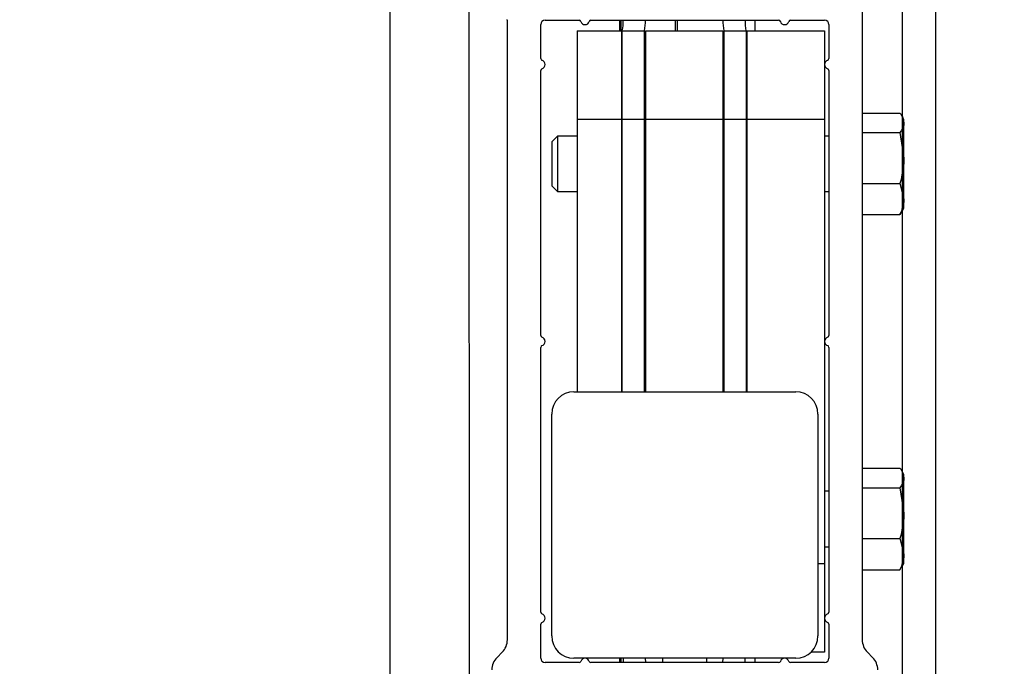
# Model space of a CAD drawing. Header units: inches. Extents: x 218.9 to 312.4, y 214.8 to 247.8.
# Tile 309 of 319: x 283.697 to 284.044, y 240.25 to 240.478. Entities that reach past the tile are written whole.
import ezdxf

# ---------------------------------------------------------------- set-up
doc = ezdxf.new("R2010")
doc.units = ezdxf.units.IN
doc.header["$LTSCALE"] = 0.25
doc.header["$MEASUREMENT"] = 0
doc.layers.add('ANNOTATIONS', color=1, linetype='Continuous')
doc.layers.add('MOTOR LH', color=7, linetype='Continuous')
doc.styles.add('ARIAL', font='arial.ttf', dxfattribs={"height": 0.09375})
doc.dimstyles.new('STANDARD$0', dxfattribs={"dimtxt": 0.09375, "dimasz": 0.09375, "dimexe": 0.03125, "dimexo": 0.046875, "dimgap": 0.09, "dimtad": 0, "dimtih": 1, "dimtoh": 1, "dimdec": 4, "dimzin": 0, "dimdsep": 46, "dimtxsty": 'ARIAL', "dimcen": 0.09, "dimadec": 0, "dimazin": 0, "dimtfac": 1, "dimtdec": 4, "dimtofl": 0, "dimtmove": 0, "dimatfit": 1, "dimfxl": 1, "dimtolj": 1, "dimtzin": 0, "dimarcsym": 0})

# ---------------------------------------------------------------- blocks, each defined once
blk = doc.blocks.new('*D100')
at = {"layer": 'ANNOTATIONS', "color": 0, "lineweight": -2, "transparency": 16777216}
for p, q in [((283.7439908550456, 243.1034245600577), (285.3698196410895, 243.1034245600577)), ((285.3385696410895, 243.0096745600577), (285.3385696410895, 241.8208545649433)), ((285.3385696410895, 240.1971744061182), (285.3385696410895, 241.3859944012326)), ((283.7607408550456, 240.1034244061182), (285.3698196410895, 240.1034244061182))]:
    blk.add_line(p, q, dxfattribs=at)
at = {"layer": 'ANNOTATIONS', "color": 0, "transparency": 16777216}
for points in [[(285.3229446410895, 243.0096745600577), (285.3541946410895, 243.0096745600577), (285.3385696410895, 243.1034245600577)], [(285.3229446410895, 240.1971744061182), (285.3541946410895, 240.1971744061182), (285.3385696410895, 240.1034244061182)]]:
    blk.add_solid(points, dxfattribs=at)
at = {"layer": 'defpoints', "color": 0, "transparency": 16777216}
for p in [(283.6971158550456, 243.1034245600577), (283.7138658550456, 240.1034244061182), (285.3385696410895, 240.1034244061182)]:
    blk.add_point(p, dxfattribs=at)
at = {"layer": 'ANNOTATIONS', "color": 0, "transparency": 16777216, "insert": (285.3385696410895, 241.6034244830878), "char_height": 0.09375, "attachment_point": 5, "style": 'ARIAL'}
blk.add_mtext('\\A1;OPENING \\PHEIGHT', dxfattribs=at)

msp = doc.modelspace()

# ---------------------------------------------------------------- linework, layer by layer
at = {"layer": 'MOTOR LH'}
for p, q in [((283.8275846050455, 243.5890494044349), (283.8275177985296, 240.1034244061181)), ((283.8549283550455, 243.5890494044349), (283.8554496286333, 240.1034244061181)), ((284.0080533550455, 243.2140494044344), (284.0079870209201, 240.1034244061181)), ((284.0197721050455, 243.2140494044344), (284.0197057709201, 240.1034244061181)), ((283.9939264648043, 240.4829193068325), (283.9939264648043, 240.2593675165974)), ((283.8689264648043, 240.4774505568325), (283.8687574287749, 240.4776195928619)), ((283.8689264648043, 240.2593675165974), (283.8689264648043, 240.4774505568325)), ((283.8806452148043, 240.4639218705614), (283.8806452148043, 240.4758880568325)), ((283.8822077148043, 240.4774505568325), (283.8941739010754, 240.4774505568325)), ((283.8983665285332, 240.4774505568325), (283.9644864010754, 240.4774505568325)), ((283.9083937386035, 240.4774505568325), (283.9083937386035, 240.4737552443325)), ((283.9090187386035, 240.4737552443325), (283.9090187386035, 240.4774505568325)), ((283.9280812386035, 240.4774505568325), (283.9280812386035, 240.4737552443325)), ((283.9287062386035, 240.4774505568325), (283.9287062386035, 240.4737552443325)), ((283.9560499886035, 240.4774505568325), (283.9560499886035, 240.4737552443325)), ((283.9686790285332, 240.4774505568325), (283.9806452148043, 240.4774505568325)), ((283.9822077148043, 240.4758880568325), (283.9822077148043, 240.4639218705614)), ((283.8934577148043, 240.4737552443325), (283.9090827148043, 240.4737552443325)), ((283.8934577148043, 240.4737552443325), (283.8934577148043, 240.3466224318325)), ((283.9090827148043, 240.4737552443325), (283.9090827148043, 240.3466224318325)), ((283.9093952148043, 240.3466224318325), (283.9093952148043, 240.4737552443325)), ((283.9093952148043, 240.4737552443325), (283.9172077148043, 240.4737552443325)), ((283.9094059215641, 240.4737579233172), (283.9172077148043, 240.4737579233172)), ((283.9172077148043, 240.3466224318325), (283.9172077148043, 240.4737579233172)), ((283.9175202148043, 240.4737552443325), (283.9448639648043, 240.4737552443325)), ((283.9175202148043, 240.4737552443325), (283.9175202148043, 240.3466224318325)), ((283.9448639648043, 240.4737552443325), (283.9448639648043, 240.3466224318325)), ((283.9451764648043, 240.4737579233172), (283.9451764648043, 240.3466224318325)), ((283.9451764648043, 240.4737579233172), (283.9529782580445, 240.4737579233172)), ((283.9451764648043, 240.4737552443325), (283.9529889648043, 240.4737552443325)), ((283.9529889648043, 240.4737552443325), (283.9529889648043, 240.3466224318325)), ((283.9533014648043, 240.4737552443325), (283.9806452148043, 240.4737552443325)), ((283.9533014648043, 240.4737552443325), (283.9533014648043, 240.3466224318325)), ((283.9806452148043, 240.4737552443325), (283.9806452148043, 240.2550052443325)), ((283.8806452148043, 240.3664765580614), (283.8806452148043, 240.4597292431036)), ((283.9093952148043, 240.4581302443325), (283.9090827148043, 240.4581302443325)), ((283.9175202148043, 240.4581302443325), (283.9172077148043, 240.4581302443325)), ((283.9451764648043, 240.4581302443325), (283.9448639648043, 240.4581302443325)), ((283.9533014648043, 240.4581302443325), (283.9529889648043, 240.4581302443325)), ((283.9822077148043, 240.4597292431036), (283.9822077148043, 240.3664765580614)), ((283.9939264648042, 240.4447659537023), (284.0072183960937, 240.4447659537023)), ((284.0086139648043, 240.4425052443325), (284.007874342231, 240.4437863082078)), ((283.9090827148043, 240.4425052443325), (283.8934577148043, 240.4425052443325)), ((283.9172077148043, 240.4425052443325), (283.9093952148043, 240.4425052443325)), ((283.9448639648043, 240.4425052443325), (283.9175202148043, 240.4425052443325)), ((283.9529889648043, 240.4425052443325), (283.9451764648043, 240.4425052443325)), ((283.9806452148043, 240.4425052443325), (283.9533014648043, 240.4425052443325)), ((284.0086139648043, 240.4112552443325), (284.0086139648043, 240.4425052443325)), ((283.8866170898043, 240.4366458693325), (283.8845514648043, 240.4345802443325)), ((283.8934577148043, 240.4366458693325), (283.8866170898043, 240.4366458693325)), ((283.8866170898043, 240.4366458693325), (283.8866170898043, 240.4171146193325)), ((283.9093952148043, 240.4366458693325), (283.9090827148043, 240.4366458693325)), ((283.9175202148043, 240.4366458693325), (283.9172077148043, 240.4366458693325)), ((283.9451764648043, 240.4366458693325), (283.9448639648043, 240.4366458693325)), ((283.9533014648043, 240.4366458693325), (283.9529889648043, 240.4366458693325)), ((283.9822077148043, 240.4366458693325), (283.9806452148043, 240.4366458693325)), ((283.9939264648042, 240.4378765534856), (284.0072183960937, 240.4378765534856)), ((284.0072183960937, 240.4378765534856), (284.0086139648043, 240.4289336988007)), ((283.8845514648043, 240.4345802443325), (283.8845514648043, 240.4191802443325)), ((283.8845514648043, 240.4191802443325), (283.8866170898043, 240.4171146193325)), ((283.9939264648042, 240.4199908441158), (284.0072183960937, 240.4199908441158)), ((284.0072183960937, 240.4199908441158), (284.0086139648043, 240.4144926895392)), ((283.8866170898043, 240.4171146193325), (283.8934577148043, 240.4171146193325)), ((283.9090827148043, 240.4171146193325), (283.9093952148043, 240.4171146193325)), ((283.9172077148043, 240.4171146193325), (283.9175202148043, 240.4171146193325)), ((283.9448639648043, 240.4171146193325), (283.9451764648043, 240.4171146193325)), ((283.9529889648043, 240.4171146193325), (283.9533014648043, 240.4171146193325)), ((283.9806452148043, 240.4171146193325), (283.9822077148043, 240.4171146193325)), ((283.9939264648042, 240.4089945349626), (284.0072183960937, 240.4089945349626)), ((284.0072183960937, 240.4089945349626), (284.0077263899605, 240.4100142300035)), ((284.007874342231, 240.4099741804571), (284.0086139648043, 240.4112552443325)), ((283.8806452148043, 240.2690312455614), (283.8806452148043, 240.3622839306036)), ((283.9822077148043, 240.3622839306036), (283.9822077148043, 240.2690312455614)), ((283.8923639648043, 240.3466224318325), (283.9704889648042, 240.3466224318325)), ((283.8845514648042, 240.2606849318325), (283.8845514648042, 240.3388099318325)), ((283.9783014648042, 240.3388099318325), (283.9783014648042, 240.2606849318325)), ((283.9939264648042, 240.3197659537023), (284.0072183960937, 240.3197659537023)), ((284.0086139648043, 240.3175052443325), (284.007874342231, 240.3187863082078)), ((284.0086139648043, 240.2862552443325), (284.0086139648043, 240.3175052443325)), ((283.9822077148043, 240.3116458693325), (283.9806452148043, 240.3116458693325)), ((283.9939264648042, 240.3128765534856), (284.0072183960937, 240.3128765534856)), ((284.0072183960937, 240.3128765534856), (284.0086139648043, 240.3039336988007)), ((283.9939264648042, 240.2949908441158), (284.0072183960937, 240.2949908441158)), ((284.0072183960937, 240.2949908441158), (284.0086139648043, 240.2894926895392)), ((283.9806452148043, 240.2921146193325), (283.9822077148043, 240.2921146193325)), ((283.9783014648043, 240.2862552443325), (283.9806452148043, 240.2862552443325)), ((283.9939264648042, 240.2839945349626), (284.0072183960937, 240.2839945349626)), ((284.0072183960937, 240.2839945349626), (284.0077263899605, 240.2850142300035)), ((284.007874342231, 240.2849741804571), (284.0086139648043, 240.2862552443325)), ((283.8806452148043, 240.2528724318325), (283.8806452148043, 240.2648386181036)), ((283.9822077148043, 240.2648386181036), (283.9822077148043, 240.2528724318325)), ((283.8652882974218, 240.2531405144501), (283.8670958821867, 240.2549480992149)), ((283.9704889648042, 240.2528724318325), (283.8923639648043, 240.2528724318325)), ((283.9083937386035, 240.2528724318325), (283.9083937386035, 240.2513099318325)), ((283.9090187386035, 240.2513099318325), (283.9090187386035, 240.2528724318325)), ((283.9096759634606, 240.2528724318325), (283.9097427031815, 240.2513099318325)), ((283.9174777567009, 240.2528724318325), (283.9175444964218, 240.2513099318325)), ((283.9236139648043, 240.2528724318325), (283.9236139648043, 240.2513099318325)), ((283.9392389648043, 240.2513099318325), (283.9392389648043, 240.2528724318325)), ((283.9448396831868, 240.2513099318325), (283.9449064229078, 240.2528724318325)), ((283.9526414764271, 240.2513099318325), (283.952708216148, 240.2528724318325)), ((283.9560499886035, 240.2528724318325), (283.9560499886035, 240.2513099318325)), ((283.9806452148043, 240.2550052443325), (283.9758533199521, 240.2550052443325)), ((283.9957570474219, 240.2549480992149), (283.9975646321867, 240.2531405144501)), ((283.8941739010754, 240.2513099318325), (283.8822077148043, 240.2513099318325)), ((283.9644864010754, 240.2513099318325), (283.8983665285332, 240.2513099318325)), ((283.9806452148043, 240.2513099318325), (283.9686790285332, 240.2513099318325))]:
    msp.add_line(p, q, dxfattribs=at)
for centre, radius, start, end in [((283.8822077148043, 240.4758880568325), 0.001562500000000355, 90, 180), ((283.8941739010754, 240.4768255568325), 0.0006250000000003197, 16.60154959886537, 90), ((283.8962702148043, 240.4774505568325), 0.001562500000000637, 196.6015495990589, 343.3984504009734), ((283.8983665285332, 240.4768255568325), 0.0006250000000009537, 90, 163.3984504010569), ((283.8951318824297, 240.4769214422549), 0.01462039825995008, 347.5036704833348, 2.073996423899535), ((283.902933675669, 240.476921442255), 0.01462039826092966, 347.503670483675, 2.073996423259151), ((283.9594505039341, 240.4769214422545), 0.01462039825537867, 177.926003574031, 192.4963295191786), ((283.9672522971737, 240.4769214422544), 0.01462039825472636, 177.9260035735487, 192.496329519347), ((283.9644864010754, 240.4768255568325), 0.0006250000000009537, 16.60154959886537, 90), ((283.9665827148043, 240.4774505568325), 0.001562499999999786, 196.6015495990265, 343.3984504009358), ((283.9686790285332, 240.4768255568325), 0.0006250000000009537, 90, 163.3984504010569), ((283.9806452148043, 240.4758880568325), 0.001562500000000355, 0, 90), ((283.8812702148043, 240.4639218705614), 0.0006250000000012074, 180, 253.3984504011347), ((283.9815827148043, 240.4639218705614), 0.0006250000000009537, 286.6015495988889, 0), ((283.8806452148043, 240.4618255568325), 0.001562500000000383, 286.6015495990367, 73.39845040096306), ((283.9822077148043, 240.4618255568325), 0.001562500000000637, 106.601549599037, 253.398450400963), ((283.8812702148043, 240.4597292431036), 0.0006250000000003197, 106.6015495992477, 180), ((283.9815827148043, 240.4597292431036), 0.0006250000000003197, 0, 73.3984504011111), ((283.8812702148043, 240.3664765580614), 0.0006250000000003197, 180, 253.3984504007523), ((283.8806452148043, 240.3643802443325), 0.001562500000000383, 286.6015495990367, 73.39845040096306), ((283.9822077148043, 240.3643802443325), 0.001562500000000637, 106.601549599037, 253.398450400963), ((283.9815827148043, 240.3664765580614), 0.0006250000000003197, 286.6015495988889, 0), ((283.8812702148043, 240.3622839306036), 0.0006250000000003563, 106.6015495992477, 180), ((283.9815827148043, 240.3622839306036), 0.0006250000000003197, 0, 73.3984504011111), ((283.8923639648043, 240.3388099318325), 0.007812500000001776, 90, 180), ((283.9704889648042, 240.3388099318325), 0.007812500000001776, 0, 90), ((283.8812702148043, 240.2690312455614), 0.0006250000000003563, 180, 253.3984504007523), ((283.8806452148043, 240.2669349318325), 0.001562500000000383, 286.6015495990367, 73.39845040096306), ((283.9822077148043, 240.2669349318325), 0.001562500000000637, 106.601549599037, 253.398450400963), ((283.9815827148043, 240.2690312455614), 0.0006250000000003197, 286.6015495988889, 0), ((283.8812702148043, 240.2648386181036), 0.0006250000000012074, 106.6015495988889, 180), ((283.9815827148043, 240.2648386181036), 0.0006250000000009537, 0, 73.3984504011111), ((283.8626764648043, 240.2593675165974), 0.006250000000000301, 315.000000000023, 0), ((283.8923639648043, 240.2606849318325), 0.007812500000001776, 180, 270), ((283.9704889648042, 240.2606849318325), 0.007812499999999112, 270, 0), ((284.0001764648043, 240.2593675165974), 0.006249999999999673, 180, 225.0000000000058), ((283.8697077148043, 240.2487210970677), 0.006250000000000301, 134.9999999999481, 180), ((283.8822077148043, 240.2528724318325), 0.001562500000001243, 180, 270), ((283.8962702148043, 240.2513099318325), 0.001562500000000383, 16.60154959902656, 163.3984504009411), ((283.9665827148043, 240.2513099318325), 0.001562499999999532, 16.60154959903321, 163.3984504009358), ((283.9806452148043, 240.2528724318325), 0.001562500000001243, 270, 0), ((283.9931452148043, 240.2487210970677), 0.006250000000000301, 0, 44.9999999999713), ((283.8941739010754, 240.2519349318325), 0.0006250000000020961, 270, 343.3984504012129), ((283.8983665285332, 240.2519349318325), 0.0006250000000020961, 196.6015495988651, 270), ((283.9644864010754, 240.2519349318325), 0.0006250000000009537, 270, 343.3984504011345), ((283.9686790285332, 240.2519349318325), 0.0006250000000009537, 196.6015495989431, 270)]:
    msp.add_arc(centre, radius, start, end, dxfattribs=at)
for points, knots in [([(284.0072183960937, 240.4447659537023), (284.0073920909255, 240.4445292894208), (284.0082152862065, 240.4434076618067), (284.0084381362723, 240.4422414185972), (284.0086139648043, 240.441321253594)], [0, 0, 0, 0, 0.2110007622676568, 1, 1, 1, 1]), ([(284.0086139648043, 240.441321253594), (284.0085985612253, 240.4410510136), (284.0085321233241, 240.4398854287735), (284.0077891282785, 240.4387492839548), (284.0072183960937, 240.4378765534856)], [0, 0, 0, 0, 0.2318492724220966, 1, 1, 1, 1]), ([(284.0086139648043, 240.4289336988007), (284.0086125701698, 240.4287216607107), (284.008592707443, 240.4257017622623), (284.0078805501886, 240.4227424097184), (284.0072183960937, 240.4199908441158)], [0, 0, 0, 0, 0.07021364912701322, 0.9999999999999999, 0.9999999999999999, 0.9999999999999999, 0.9999999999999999]), ([(284.0086139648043, 240.4144926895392), (284.0086125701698, 240.4143623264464), (284.008592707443, 240.412505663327), (284.0078805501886, 240.4106862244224), (284.0072183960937, 240.4089945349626)], [0, 0, 0, 0, 0.07021364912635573, 1, 1, 1, 1]), ([(284.0072183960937, 240.3197659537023), (284.0073920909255, 240.3195292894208), (284.0082152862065, 240.3184076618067), (284.0084381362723, 240.3172414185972), (284.0086139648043, 240.316321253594)], [0, 0, 0, 0, 0.2110007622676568, 1, 1, 1, 1]), ([(284.0086139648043, 240.316321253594), (284.0085985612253, 240.3160510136), (284.0085321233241, 240.3148854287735), (284.0077891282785, 240.3137492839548), (284.0072183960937, 240.3128765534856)], [0, 0, 0, 0, 0.2318492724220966, 1, 1, 1, 1]), ([(284.0086139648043, 240.3039336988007), (284.0086125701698, 240.3037216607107), (284.008592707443, 240.3007017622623), (284.0078805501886, 240.2977424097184), (284.0072183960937, 240.2949908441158)], [0, 0, 0, 0, 0.07021364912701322, 0.9999999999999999, 0.9999999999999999, 0.9999999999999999, 0.9999999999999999]), ([(284.0086139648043, 240.2894926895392), (284.0086125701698, 240.2893623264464), (284.008592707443, 240.287505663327), (284.0078805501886, 240.2856862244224), (284.0072183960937, 240.2839945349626)], [0, 0, 0, 0, 0.07021364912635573, 1, 1, 1, 1])]:
    msp.add_open_spline(points, degree=3, knots=knots, dxfattribs=at)

# ---------------------------------------------------------------- dimensions: what is measured, and where the dimension line sits
at = {"layer": 'ANNOTATIONS'}
dim = msp.add_linear_dim(base=(285.3385696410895, 240.1034244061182), p1=(283.6971158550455, 243.1034245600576), p2=(283.7138658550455, 240.1034244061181), angle=90, text='OPENING \\PHEIGHT', dimstyle='STANDARD$0', dxfattribs=at)
dim.commit()
dim.dimension.update_dxf_attribs({"geometry": '*D100', "text_midpoint": (285.3385696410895, 241.6034244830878)})

doc.saveas('drawing.dxf')
